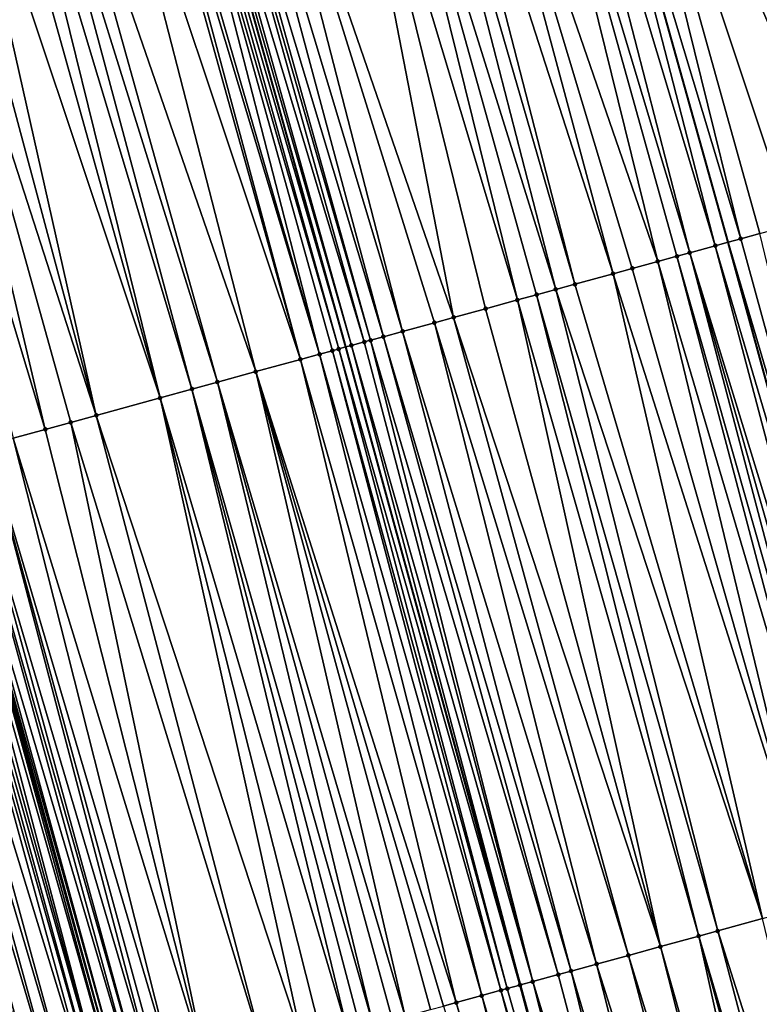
# Model space of a CAD drawing. Header units: feet. Extents: x 2004186 to 2014793, y 836912 to 864902.
# Tile 373 of 974: x 2010520 to 2010543, y 847443 to 847473. Entities that reach past the tile are written whole.
import ezdxf

# ---------------------------------------------------------------- set-up
doc = ezdxf.new("R2010")
doc.units = ezdxf.units.FT
doc.header["$LTSCALE"] = 100
doc.header["$MEASUREMENT"] = 0
for name, color, linetype, lineweight in [('EP_Travel Lane', 5, 'Continuous', 40), ('GPL_Skip Line', 2, 'Continuous', 40), ('Road Shots', 4, 'Continuous', 200), ('Road X-Section', 30, 'Continuous', 13)]:
    doc.layers.add(name, color=color, linetype=linetype, lineweight=lineweight)
doc.layers.add('I-77 SB_MM21-27-Surface-TIN', color=7, linetype='Continuous')

msp = doc.modelspace()

# ---------------------------------------------------------------- linework, layer by layer
at = {"layer": 'EP_Travel Lane'}
msp.add_polyline3d([(2010568.141492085, 847266.8691364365, 433.6038975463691), (2010563.413541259, 847286.3022786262, 433.5727281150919), (2010558.685612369, 847305.7353306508, 433.5069775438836), (2010554.002863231, 847324.7645662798, 433.4408339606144), (2010549.033226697, 847344.1371373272, 433.3474596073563), (2010544.063586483, 847363.509722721, 433.2582551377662), (2010539.093930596, 847382.8823692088, 433.1867771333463), (2010534.134014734, 847401.9002741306, 433.1477865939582), (2010528.846882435, 847421.1886274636, 433.0713709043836), (2010523.559723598, 847440.4770776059, 433.026750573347), (2010518.272568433, 847459.765514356, 432.9778268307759), (2010512.997458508, 847478.6893602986, 432.90420897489), (2010507.435223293, 847497.9001719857, 432.8249358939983), (2010501.872985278, 847517.1109933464, 432.7483887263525), (2010496.310744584, 847536.3218239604, 432.6745083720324)], dxfattribs=at)
at = {"layer": 'GPL_Skip Line'}
for points in [[(2010596.746246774, 847253.2076785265, 434.5645376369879), (2010592.049026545, 847272.648150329, 434.498719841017), (2010587.351797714, 847292.0886577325, 434.4466148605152), (2010582.654565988, 847311.5291771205, 434.3991260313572), (2010577.889383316, 847330.9526355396, 434.3357443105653), (2010572.876274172, 847350.313974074, 434.2487955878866), (2010567.863155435, 847369.6753496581, 434.1726220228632), (2010562.850011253, 847389.0368235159, 434.1250293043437), (2010557.764593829, 847408.3789562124, 434.0537638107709), (2010552.478721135, 847427.6676496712, 433.9758001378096), (2010547.192828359, 847446.9564164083, 433.9219558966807), (2010541.906942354, 847466.2451584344, 433.8599779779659), (2010536.53558436, 847485.5097937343, 433.7948865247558), (2010530.971944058, 847504.7202414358, 433.7267664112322), (2010525.4082939, 847523.9307231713, 433.6682218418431), (2010519.844656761, 847543.1411599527, 433.5970293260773)], [(2010585.139193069, 847250.4019683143, 434.1257069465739), (2010580.421065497, 847269.8374178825, 434.0705909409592), (2010575.702936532, 847289.2728731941, 434.0176316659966), (2010570.984810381, 847308.708316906, 433.9602819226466), (2010566.251671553, 847327.9377540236, 433.899035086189), (2010561.243294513, 847347.3003023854, 433.8078818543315), (2010556.234896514, 847366.6629317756, 433.7402924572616), (2010551.226490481, 847386.0255922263, 433.6817206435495), (2010546.192431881, 847405.2063266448, 433.626736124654), (2010540.91473325, 847424.4972799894, 433.5548544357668), (2010535.63701783, 847443.7882947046, 433.503136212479), (2010530.359326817, 847463.0792202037, 433.42210741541), (2010525.035118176, 847482.1773576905, 433.3471956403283), (2010519.452579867, 847501.382302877, 433.2714515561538), (2010513.870022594, 847520.5873133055, 433.2140708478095), (2010508.28748053, 847539.7922714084, 433.141995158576)]]:
    msp.add_polyline3d(points, dxfattribs=at)
at = {"layer": 'I-77 SB_MM21-27-Surface-TIN', "color": 128, "linetype": 'ByBlock', "lineweight": -2}
for points in [[(2010542.874815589, 847487.3466792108, 434.0406824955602), (2010541.338030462, 847486.9013798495, 433.9828424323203), (2010547.500518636, 847467.7787505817, 434.0830953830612)], [(2010541.338030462, 847486.9013798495, 433.9828424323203), (2010537.496079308, 847485.7880911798, 433.8269132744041), (2010545.571701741, 847467.2499165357, 434.0031408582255)], [(2010541.338030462, 847486.9013798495, 433.9828424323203), (2010545.571701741, 847467.2499165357, 434.0031408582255), (2010547.500518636, 847467.7787505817, 434.0830953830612)], [(2010537.496079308, 847485.7880911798, 433.8269132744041), (2010536.53558436, 847485.5097937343, 433.7948865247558), (2010542.292707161, 847466.3509200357, 433.8742547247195)], [(2010537.496079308, 847485.7880911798, 433.8269132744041), (2010543.835764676, 847466.7739726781, 433.9334146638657), (2010545.571701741, 847467.2499165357, 434.0031408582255)], [(2010537.496079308, 847485.7880911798, 433.8269132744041), (2010542.871352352, 847466.5095698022, 433.8980938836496), (2010543.835764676, 847466.7739726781, 433.9334146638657)], [(2010537.496079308, 847485.7880911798, 433.8269132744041), (2010542.292707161, 847466.3509200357, 433.8742547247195), (2010542.871352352, 847466.5095698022, 433.8980938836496)], [(2010535.767193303, 847485.287138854, 433.764503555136), (2010534.998801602, 847485.0644861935, 433.7347451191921), (2010540.749639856, 847465.9279031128, 433.8268518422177)], [(2010535.767193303, 847485.287138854, 433.764503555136), (2010541.521177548, 847466.139396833, 433.8457012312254), (2010536.53558436, 847485.5097937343, 433.7948865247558)], [(2010535.767193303, 847485.287138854, 433.764503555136), (2010540.749639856, 847465.9279031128, 433.8268518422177), (2010541.521177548, 847466.139396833, 433.8457012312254)], [(2010541.521177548, 847466.139396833, 433.8457012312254), (2010541.906942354, 847466.2451584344, 433.8599779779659), (2010536.53558436, 847485.5097937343, 433.7948865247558)], [(2010542.292707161, 847466.3509200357, 433.8742547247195), (2010536.53558436, 847485.5097937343, 433.7948865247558), (2010541.906942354, 847466.2451584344, 433.8599779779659)], [(2010534.998801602, 847485.0644861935, 433.7347451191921), (2010533.269933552, 847484.5634718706, 433.6548924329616), (2010539.785238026, 847465.663461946, 433.7789276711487)], [(2010534.998801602, 847485.0644861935, 433.7347451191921), (2010540.363876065, 847465.8221378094, 433.8113565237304), (2010540.749639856, 847465.9279031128, 433.8268518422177)], [(2010534.998801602, 847485.0644861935, 433.7347451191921), (2010539.785238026, 847465.663461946, 433.7789276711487), (2010540.363876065, 847465.8221378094, 433.8113565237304)], [(2010533.269933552, 847484.5634718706, 433.6548924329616), (2010532.309445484, 847484.2851506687, 433.6161818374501), (2010538.435067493, 847465.2932733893, 433.7214043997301)], [(2010533.269933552, 847484.5634718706, 433.6548924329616), (2010539.013714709, 847465.4519157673, 433.742811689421), (2010539.785238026, 847465.663461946, 433.7789276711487)], [(2010533.269933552, 847484.5634718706, 433.6548924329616), (2010538.435067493, 847465.2932733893, 433.7214043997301), (2010539.013714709, 847465.4519157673, 433.742811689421)], [(2010531.733151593, 847484.1181615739, 433.5939757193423), (2010530.772651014, 847483.839883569, 433.5674186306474), (2010536.699127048, 847464.8173418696, 433.6557392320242)], [(2010532.309445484, 847484.2851506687, 433.6161818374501), (2010531.733151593, 847484.1181615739, 433.5939757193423), (2010537.277774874, 847464.9759820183, 433.6764126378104)], [(2010531.733151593, 847484.1181615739, 433.5939757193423), (2010536.699127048, 847464.8173418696, 433.6557392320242), (2010537.277774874, 847464.9759820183, 433.6764126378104)], [(2010532.309445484, 847484.2851506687, 433.6161818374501), (2010537.277774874, 847464.9759820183, 433.6764126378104), (2010538.435067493, 847465.2932733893, 433.7214043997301)], [(2010530.772651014, 847483.839883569, 433.5674186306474), (2010529.812163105, 847483.5615618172, 433.5285532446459), (2010535.541827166, 847464.5000770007, 433.6194705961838)], [(2010530.772651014, 847483.839883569, 433.5674186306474), (2010536.120476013, 847464.6587134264, 433.6389186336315), (2010536.699127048, 847464.8173418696, 433.6557392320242)], [(2010530.772651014, 847483.839883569, 433.5674186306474), (2010535.541827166, 847464.5000770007, 433.6194705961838), (2010536.120476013, 847464.6587134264, 433.6389186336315)], [(2010529.812163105, 847483.5615618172, 433.5285532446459), (2010527.122789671, 847482.7822860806, 433.4268113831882), (2010533.613002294, 847463.9712720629, 433.5490969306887)], [(2010529.812163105, 847483.5615618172, 433.5285532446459), (2010534.577417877, 847464.2356630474, 433.5805037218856), (2010535.541827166, 847464.5000770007, 433.6194705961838)], [(2010529.812163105, 847483.5615618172, 433.5285532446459), (2010533.613002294, 847463.9712720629, 433.5490969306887), (2010534.577417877, 847464.2356630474, 433.5805037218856)], [(2010527.122789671, 847482.7822860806, 433.4268113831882), (2010526.354390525, 847482.5596591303, 433.4042866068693), (2010532.069942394, 847463.5482281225, 433.4928013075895)], [(2010527.122789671, 847482.7822860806, 433.4268113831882), (2010533.03435693, 847463.8126229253, 433.5254648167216), (2010533.613002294, 847463.9712720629, 433.5490969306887)], [(2010527.122789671, 847482.7822860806, 433.4268113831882), (2010532.069942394, 847463.5482281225, 433.4928013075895), (2010533.03435693, 847463.8126229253, 433.5254648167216)], [(2010525.585993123, 847482.3370261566, 433.3800671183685), (2010525.201805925, 847482.2256699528, 433.356782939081), (2010530.912641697, 847463.2309662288, 433.4575119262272)], [(2010525.77809013, 847482.3926924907, 433.388398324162), (2010525.585993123, 847482.3370261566, 433.3800671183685), (2010531.105522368, 847463.2838533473, 433.4667297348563)], [(2010525.585993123, 847482.3370261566, 433.3800671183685), (2010530.912641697, 847463.2309662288, 433.4575119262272), (2010531.105522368, 847463.2838533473, 433.4667297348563)], [(2010526.354390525, 847482.5596591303, 433.4042866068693), (2010525.77809013, 847482.3926924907, 433.388398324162), (2010531.491289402, 847463.3896068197, 433.4783309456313)], [(2010525.77809013, 847482.3926924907, 433.388398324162), (2010531.105522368, 847463.2838533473, 433.4667297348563), (2010531.491289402, 847463.3896068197, 433.4783309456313)], [(2010526.354390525, 847482.5596591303, 433.4042866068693), (2010531.491289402, 847463.3896068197, 433.4783309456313), (2010532.069942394, 847463.5482281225, 433.4928013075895)], [(2010524.625518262, 847482.058659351, 433.3285258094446), (2010524.049206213, 847481.8917329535, 433.3239596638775), (2010529.562474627, 847462.8607650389, 433.3958304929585)], [(2010524.817617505, 847482.1143179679, 433.3346857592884), (2010524.625518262, 847482.058659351, 433.3285258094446), (2010530.141129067, 847463.0193810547, 433.4085606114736)], [(2010524.625518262, 847482.058659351, 433.3285258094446), (2010529.948247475, 847462.9664972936, 433.4004478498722), (2010530.141129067, 847463.0193810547, 433.4085606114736)], [(2010524.625518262, 847482.058659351, 433.3285258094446), (2010529.562474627, 847462.8607650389, 433.3958304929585), (2010529.948247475, 847462.9664972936, 433.4004478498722)], [(2010524.817617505, 847482.1143179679, 433.3346857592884), (2010530.359326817, 847463.0792202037, 433.42210741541), (2010525.035118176, 847482.1773576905, 433.3471956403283)], [(2010524.817617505, 847482.1143179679, 433.3346857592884), (2010530.141129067, 847463.0193810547, 433.4085606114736), (2010530.359326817, 847463.0792202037, 433.42210741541)], [(2010525.201805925, 847482.2256699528, 433.356782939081), (2010525.035118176, 847482.1773576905, 433.3471956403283), (2010530.52688582, 847463.1251720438, 433.4325103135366)], [(2010530.52688582, 847463.1251720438, 433.4325103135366), (2010525.035118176, 847482.1773576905, 433.3471956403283), (2010530.359326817, 847463.0792202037, 433.42210741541)], [(2010525.201805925, 847482.2256699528, 433.356782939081), (2010530.52688582, 847463.1251720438, 433.4325103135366), (2010530.912641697, 847463.2309662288, 433.4575119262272)], [(2010523.665007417, 847481.780416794, 433.3119420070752), (2010522.704523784, 847481.5020802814, 433.2689236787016), (2010528.983817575, 847462.7021585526, 433.3862369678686)], [(2010523.857105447, 847481.8360795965, 433.3192796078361), (2010523.665007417, 847481.780416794, 433.3119420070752), (2010528.983817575, 847462.7021585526, 433.3862369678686)], [(2010524.049206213, 847481.8917329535, 433.3239596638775), (2010523.857105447, 847481.8360795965, 433.3192796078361), (2010529.562474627, 847462.8607650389, 433.3958304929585)], [(2010523.857105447, 847481.8360795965, 433.3192796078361), (2010528.983817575, 847462.7021585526, 433.3862369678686), (2010529.562474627, 847462.8607650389, 433.3958304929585)], [(2010522.704523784, 847481.5020802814, 433.2689236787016), (2010521.167732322, 847481.056802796, 433.217238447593), (2010527.633636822, 847462.3320072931, 433.3409900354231)], [(2010522.704523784, 847481.5020802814, 433.2689236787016), (2010527.633636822, 847462.3320072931, 433.3409900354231), (2010528.983817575, 847462.7021585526, 433.3862369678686)], [(2010520.591441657, 847480.8898025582, 433.191897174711), (2010520.015149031, 847480.7228090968, 433.1684625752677), (2010525.704816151, 847461.8031870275, 433.265571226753)], [(2010521.167732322, 847481.056802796, 433.217238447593), (2010520.591441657, 847480.8898025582, 433.191897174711), (2010526.476342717, 847462.0147213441, 433.2977829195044)], [(2010520.591441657, 847480.8898025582, 433.191897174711), (2010525.704816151, 847461.8031870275, 433.265571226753), (2010526.476342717, 847462.0147213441, 433.2977829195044)], [(2010521.167732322, 847481.056802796, 433.217238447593), (2010526.476342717, 847462.0147213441, 433.2977829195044), (2010527.633636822, 847462.3320072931, 433.3409900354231)], [(2010519.43885118, 847480.555833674, 433.1501031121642), (2010518.478356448, 847480.2775354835, 433.1178667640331), (2010524.740406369, 847461.5387748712, 433.2271958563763)], [(2010520.015149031, 847480.7228090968, 433.1684625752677), (2010519.43885118, 847480.555833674, 433.1501031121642), (2010524.740406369, 847461.5387748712, 433.2271958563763)], [(2010520.015149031, 847480.7228090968, 433.1684625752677), (2010524.740406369, 847461.5387748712, 433.2271958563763), (2010525.704816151, 847461.8031870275, 433.265571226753)], [(2010518.478356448, 847480.2775354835, 433.1178667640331), (2010517.709966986, 847480.0548750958, 433.0859342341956), (2010522.811571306, 847461.0100071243, 433.1690635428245)], [(2010518.478356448, 847480.2775354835, 433.1178667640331), (2010522.811571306, 847461.0100071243, 433.1690635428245), (2010524.740406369, 847461.5387748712, 433.2271958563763)], [(2010517.709966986, 847480.0548750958, 433.0859342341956), (2010516.749471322, 847479.7765801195, 433.0546022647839), (2010522.811571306, 847461.0100071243, 433.1690635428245)], [(2010516.749471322, 847479.7765801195, 433.0546022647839), (2010515.596881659, 847479.4426084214, 433.0120164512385), (2010521.268515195, 847460.5869493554, 433.1082162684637)], [(2010516.749471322, 847479.7765801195, 433.0546022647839), (2010522.040042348, 847460.7984815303, 433.1397229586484), (2010522.811571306, 847461.0100071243, 433.1690635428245)], [(2010516.749471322, 847479.7765801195, 433.0546022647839), (2010521.268515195, 847460.5869493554, 433.1082162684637), (2010522.040042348, 847460.7984815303, 433.1397229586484)], [(2010515.596881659, 847479.4426084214, 433.0120164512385), (2010520.304105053, 847460.3225385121, 433.0702730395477), (2010521.268515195, 847460.5869493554, 433.1082162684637)], [(2010541.521177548, 847466.139396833, 433.8457012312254), (2010547.192828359, 847446.9564164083, 433.9219558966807), (2010541.906942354, 847466.2451584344, 433.8599779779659)], [(2010542.292707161, 847466.3509200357, 433.8742547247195), (2010541.906942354, 847466.2451584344, 433.8599779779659), (2010547.57859572, 847447.0621686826, 433.9331631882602)], [(2010547.57859572, 847447.0621686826, 433.9331631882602), (2010541.906942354, 847466.2451584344, 433.8599779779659), (2010547.192828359, 847446.9564164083, 433.9219558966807)], [(2010542.871352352, 847466.5095698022, 433.8980938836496), (2010542.292707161, 847466.3509200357, 433.8742547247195), (2010547.57859572, 847447.0621686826, 433.9331631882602)], [(2010540.749639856, 847465.9279031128, 433.8268518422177), (2010540.363876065, 847465.8221378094, 433.8113565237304), (2010545.842646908, 847446.5862676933, 433.8775444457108)], [(2010541.521177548, 847466.139396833, 433.8457012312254), (2010540.749639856, 847465.9279031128, 433.8268518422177), (2010546.614169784, 847446.7978154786, 433.9141904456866)], [(2010540.749639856, 847465.9279031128, 433.8268518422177), (2010546.22840666, 847446.6920477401, 433.8978930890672), (2010546.614169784, 847446.7978154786, 433.9141904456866)], [(2010540.749639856, 847465.9279031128, 433.8268518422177), (2010545.842646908, 847446.5862676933, 433.8775444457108), (2010546.22840666, 847446.6920477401, 433.8978930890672)], [(2010541.521177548, 847466.139396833, 433.8457012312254), (2010546.614169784, 847446.7978154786, 433.9141904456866), (2010547.192828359, 847446.9564164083, 433.9219558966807)], [(2010539.785238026, 847465.663461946, 433.7789276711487), (2010539.013714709, 847465.4519157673, 433.742811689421), (2010544.492477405, 847446.2160753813, 433.8187831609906)], [(2010540.363876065, 847465.8221378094, 433.8113565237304), (2010539.785238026, 847465.663461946, 433.7789276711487), (2010545.45688433, 847446.4804979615, 433.8605910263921)], [(2010539.785238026, 847465.663461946, 433.7789276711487), (2010544.492477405, 847446.2160753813, 433.8187831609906), (2010545.45688433, 847446.4804979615, 433.8605910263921)], [(2010540.363876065, 847465.8221378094, 433.8113565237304), (2010545.45688433, 847446.4804979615, 433.8605910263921), (2010545.842646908, 847446.5862676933, 433.8775444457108)], [(2010539.013714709, 847465.4519157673, 433.742811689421), (2010538.435067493, 847465.2932733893, 433.7214043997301), (2010544.492477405, 847446.2160753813, 433.8187831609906)], [(2010538.435067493, 847465.2932733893, 433.7214043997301), (2010537.277774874, 847464.9759820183, 433.6764126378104), (2010542.949421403, 847445.7930172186, 433.7578039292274)], [(2010538.435067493, 847465.2932733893, 433.7214043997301), (2010542.949421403, 847445.7930172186, 433.7578039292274), (2010544.492477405, 847446.2160753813, 433.8187831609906)], [(2010536.699127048, 847464.8173418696, 433.6557392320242), (2010536.120476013, 847464.6587134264, 433.6389186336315), (2010541.599239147, 847445.4228714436, 433.7143602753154)], [(2010537.277774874, 847464.9759820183, 433.6764126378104), (2010536.699127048, 847464.8173418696, 433.6557392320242), (2010542.949421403, 847445.7930172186, 433.7578039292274)], [(2010536.699127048, 847464.8173418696, 433.6557392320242), (2010541.599239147, 847445.4228714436, 433.7143602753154), (2010542.949421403, 847445.7930172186, 433.7578039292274)], [(2010535.541827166, 847464.5000770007, 433.6194705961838), (2010534.577417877, 847464.2356630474, 433.5805037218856), (2010539.863300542, 847444.9469332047, 433.6464808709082)], [(2010536.120476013, 847464.6587134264, 433.6389186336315), (2010535.541827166, 847464.5000770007, 433.6194705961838), (2010541.020594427, 847445.2642199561, 433.6899538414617)], [(2010535.541827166, 847464.5000770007, 433.6194705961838), (2010539.863300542, 847444.9469332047, 433.6464808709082), (2010541.020594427, 847445.2642199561, 433.6899538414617)], [(2010536.120476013, 847464.6587134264, 433.6389186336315), (2010541.020594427, 847445.2642199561, 433.6899538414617), (2010541.599239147, 847445.4228714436, 433.7143602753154)], [(2010534.577417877, 847464.2356630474, 433.5805037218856), (2010533.613002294, 847463.9712720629, 433.5490969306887), (2010539.863300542, 847444.9469332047, 433.6464808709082)], [(2010533.613002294, 847463.9712720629, 433.5490969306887), (2010533.03435693, 847463.8126229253, 433.5254648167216), (2010538.898888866, 847444.6825279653, 433.6103807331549)], [(2010533.613002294, 847463.9712720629, 433.5490969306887), (2010538.898888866, 847444.6825279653, 433.6103807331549), (2010539.863300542, 847444.9469332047, 433.6464808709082)], [(2010532.069942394, 847463.5482281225, 433.4928013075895), (2010531.491289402, 847463.3896068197, 433.4783309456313), (2010537.162946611, 847444.2066030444, 433.5468849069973)], [(2010533.03435693, 847463.8126229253, 433.5254648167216), (2010532.069942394, 847463.5482281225, 433.4928013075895), (2010537.934472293, 847444.4181405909, 433.5801608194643)], [(2010532.069942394, 847463.5482281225, 433.4928013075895), (2010537.162946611, 847444.2066030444, 433.5468849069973), (2010537.934472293, 847444.4181405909, 433.5801608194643)], [(2010533.03435693, 847463.8126229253, 433.5254648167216), (2010537.934472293, 847444.4181405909, 433.5801608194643), (2010538.898888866, 847444.6825279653, 433.6103807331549)], [(2010531.105522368, 847463.2838533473, 433.4667297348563), (2010530.912641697, 847463.2309662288, 433.4575119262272), (2010536.005642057, 847443.8893552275, 433.5162271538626)], [(2010531.491289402, 847463.3896068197, 433.4783309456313), (2010531.105522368, 847463.2838533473, 433.4667297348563), (2010536.777180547, 847444.1008460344, 433.5341188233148)], [(2010531.105522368, 847463.2838533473, 433.4667297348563), (2010536.005642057, 847443.8893552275, 433.5162271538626), (2010536.777180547, 847444.1008460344, 433.5341188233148)], [(2010531.491289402, 847463.3896068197, 433.4783309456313), (2010536.777180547, 847444.1008460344, 433.5341188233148), (2010537.162946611, 847444.2066030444, 433.5468849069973)], [(2010529.948247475, 847462.9664972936, 433.4004478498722), (2010529.562474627, 847462.8607650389, 433.3958304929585), (2010535.041236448, 847443.6249278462, 433.4728391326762)], [(2010530.141129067, 847463.0193810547, 433.4085606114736), (2010529.948247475, 847462.9664972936, 433.4004478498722), (2010535.234118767, 847443.6778089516, 433.4800780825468)], [(2010529.948247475, 847462.9664972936, 433.4004478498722), (2010535.041236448, 847443.6249278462, 433.4728391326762), (2010535.234118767, 847443.6778089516, 433.4800780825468)], [(2010530.141129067, 847463.0193810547, 433.4085606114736), (2010535.61987677, 847443.7835953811, 433.502527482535), (2010530.359326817, 847463.0792202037, 433.42210741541)], [(2010530.141129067, 847463.0193810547, 433.4085606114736), (2010535.234118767, 847443.6778089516, 433.4800780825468), (2010535.61987677, 847443.7835953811, 433.502527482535)], [(2010530.52688582, 847463.1251720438, 433.4325103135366), (2010530.359326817, 847463.0792202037, 433.42210741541), (2010535.63701783, 847443.7882947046, 433.503136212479)], [(2010535.61987677, 847443.7835953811, 433.502527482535), (2010535.63701783, 847443.7882947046, 433.503136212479), (2010530.359326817, 847463.0792202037, 433.42210741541)], [(2010530.912641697, 847463.2309662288, 433.4575119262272), (2010530.52688582, 847463.1251720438, 433.4325103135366), (2010536.005642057, 847443.8893552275, 433.5162271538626)], [(2010530.52688582, 847463.1251720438, 433.4325103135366), (2010535.63701783, 847443.7882947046, 433.503136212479), (2010536.005642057, 847443.8893552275, 433.5162271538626)], [(2010528.983817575, 847462.7021585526, 433.3862369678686), (2010527.633636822, 847462.3320072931, 433.3409900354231), (2010533.691039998, 847443.2548338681, 433.4464441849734)], [(2010529.562474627, 847462.8607650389, 433.3958304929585), (2010528.983817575, 847462.7021585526, 433.3862369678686), (2010534.462582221, 847443.4663110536, 433.4598524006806)], [(2010528.983817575, 847462.7021585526, 433.3862369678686), (2010533.691039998, 847443.2548338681, 433.4464441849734), (2010534.462582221, 847443.4663110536, 433.4598524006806)], [(2010529.562474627, 847462.8607650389, 433.3958304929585), (2010534.462582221, 847443.4663110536, 433.4598524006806), (2010535.041236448, 847443.6249278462, 433.4728391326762)], [(2010527.633636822, 847462.3320072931, 433.3409900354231), (2010526.476342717, 847462.0147213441, 433.2977829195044), (2010532.147985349, 847442.8317707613, 433.38383769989)], [(2010527.633636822, 847462.3320072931, 433.3409900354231), (2010533.305272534, 847443.1490819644, 433.4353588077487), (2010533.691039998, 847443.2548338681, 433.4464441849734)], [(2010527.633636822, 847462.3320072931, 433.3409900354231), (2010532.919511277, 847443.0433074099, 433.4168179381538), (2010533.305272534, 847443.1490819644, 433.4353588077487)], [(2010527.633636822, 847462.3320072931, 433.3409900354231), (2010532.147985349, 847442.8317707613, 433.38383769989), (2010532.919511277, 847443.0433074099, 433.4168179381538)], [(2010525.704816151, 847461.8031870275, 433.265571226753), (2010524.740406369, 847461.5387748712, 433.2271958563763), (2010530.412054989, 847442.3558024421, 433.3060574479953)], [(2010526.476342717, 847462.0147213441, 433.2977829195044), (2010525.704816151, 847461.8031870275, 433.265571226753), (2010531.1835828, 847442.5673322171, 433.3367753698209)], [(2010525.704816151, 847461.8031870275, 433.265571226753), (2010530.797820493, 847442.4615614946, 433.3194958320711), (2010531.1835828, 847442.5673322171, 433.3367753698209)], [(2010525.704816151, 847461.8031870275, 433.265571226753), (2010530.412054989, 847442.3558024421, 433.3060574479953), (2010530.797820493, 847442.4615614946, 433.3194958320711)], [(2010526.476342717, 847462.0147213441, 433.2977829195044), (2010531.762223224, 847442.7259993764, 433.3663400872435), (2010532.147985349, 847442.8317707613, 433.38383769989)], [(2010526.476342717, 847462.0147213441, 433.2977829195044), (2010531.1835828, 847442.5673322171, 433.3367753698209), (2010531.762223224, 847442.7259993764, 433.3663400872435)], [(2010524.740406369, 847461.5387748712, 433.2271958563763), (2010522.811571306, 847461.0100071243, 433.1690635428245), (2010529.061867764, 847441.9856747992, 433.2685818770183)], [(2010524.740406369, 847461.5387748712, 433.2271958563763), (2010529.640517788, 847442.1443069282, 433.2866164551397), (2010530.412054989, 847442.3558024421, 433.3060574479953)], [(2010524.740406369, 847461.5387748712, 433.2271958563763), (2010529.061867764, 847441.9856747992, 433.2685818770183), (2010529.640517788, 847442.1443069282, 433.2866164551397)], [(2010522.811571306, 847461.0100071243, 433.1690635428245), (2010522.040042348, 847460.7984815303, 433.1397229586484), (2010527.904573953, 847441.668387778, 433.2250201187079)], [(2010522.811571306, 847461.0100071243, 433.1690635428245), (2010527.904573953, 847441.668387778, 433.2250201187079), (2010529.061867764, 847441.9856747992, 433.2685818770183)], [(2010521.268515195, 847460.5869493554, 433.1082162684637), (2010520.304105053, 847460.3225385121, 433.0702730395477), (2010526.168629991, 847441.1924690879, 433.1635751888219)], [(2010522.040042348, 847460.7984815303, 433.1397229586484), (2010521.268515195, 847460.5869493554, 433.1082162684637), (2010526.168629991, 847441.1924690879, 433.1635751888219)], [(2010522.040042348, 847460.7984815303, 433.1397229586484), (2010526.168629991, 847441.1924690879, 433.1635751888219), (2010527.904573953, 847441.668387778, 433.2250201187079)], [(2010520.304105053, 847460.3225385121, 433.0702730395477), (2010519.532569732, 847460.1110361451, 433.0485775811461), (2010525.204223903, 847440.9280434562, 433.1207629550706)], [(2010520.304105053, 847460.3225385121, 433.0702730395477), (2010525.204223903, 847440.9280434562, 433.1207629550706), (2010526.168629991, 847441.1924690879, 433.1635751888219)], [(2010519.532569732, 847460.1110361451, 433.0485775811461), (2010518.953922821, 847459.9523926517, 433.0268032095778), (2010524.625577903, 847440.769396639, 433.0978937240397)], [(2010519.532569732, 847460.1110361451, 433.0485775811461), (2010524.818458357, 847440.8222845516, 433.1073732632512), (2010525.204223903, 847440.9280434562, 433.1207629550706)], [(2010519.532569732, 847460.1110361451, 433.0485775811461), (2010524.625577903, 847440.769396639, 433.0978937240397), (2010524.818458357, 847440.8222845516, 433.1073732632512)], [(2010517.989533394, 847459.6879062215, 432.963980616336), (2010517.7966476, 847459.635037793, 432.960914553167), (2010523.08252979, 847440.3463096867, 433.0274384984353)], [(2010518.182415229, 847459.7407890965, 432.9718017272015), (2010517.989533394, 847459.6879062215, 432.963980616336), (2010523.468310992, 847440.4520114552, 433.0220219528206)], [(2010517.989533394, 847459.6879062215, 432.963980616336), (2010523.08252979, 847440.3463096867, 433.0274384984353), (2010523.468310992, 847440.4520114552, 433.0220219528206)], [(2010518.182415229, 847459.7407890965, 432.9718017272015), (2010523.559723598, 847440.4770776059, 433.026750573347), (2010518.272568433, 847459.765514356, 432.9778268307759)], [(2010518.182415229, 847459.7407890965, 432.9718017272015), (2010523.468310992, 847440.4520114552, 433.0220219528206), (2010523.559723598, 847440.4770776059, 433.026750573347)], [(2010518.375292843, 847459.7936873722, 432.9846920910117), (2010518.272568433, 847459.765514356, 432.9778268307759), (2010523.661191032, 847440.5049008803, 433.031999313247)], [(2010523.661191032, 847440.5049008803, 433.031999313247), (2010518.272568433, 847459.765514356, 432.9778268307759), (2010523.559723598, 847440.4770776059, 433.026750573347)], [(2010518.761044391, 847459.8994973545, 433.0148933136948), (2010518.375292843, 847459.7936873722, 432.9846920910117), (2010524.046942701, 847440.6107104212, 433.0620558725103)], [(2010518.375292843, 847459.7936873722, 432.9846920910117), (2010523.661191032, 847440.5049008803, 433.031999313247), (2010524.046942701, 847440.6107104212, 433.0620558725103)], [(2010518.953922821, 847459.9523926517, 433.0268032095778), (2010518.761044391, 847459.8994973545, 433.0148933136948), (2010524.239819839, 847440.6636104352, 433.0755185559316)], [(2010518.761044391, 847459.8994973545, 433.0148933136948), (2010524.046942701, 847440.6107104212, 433.0620558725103), (2010524.239819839, 847440.6636104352, 433.0755185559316)], [(2010518.953922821, 847459.9523926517, 433.0268032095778), (2010524.239819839, 847440.6636104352, 433.0755185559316), (2010524.625577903, 847440.769396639, 433.0978937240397)], [(2010516.832251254, 847459.3705766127, 432.9064030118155), (2010516.446492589, 847459.2647926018, 432.8847502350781), (2010522.118131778, 847440.081854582, 432.9749252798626)], [(2010517.410884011, 847459.529271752, 432.9451765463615), (2010516.832251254, 847459.3705766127, 432.9064030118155), (2010522.696764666, 847440.2405492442, 433.0135426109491)], [(2010516.832251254, 847459.3705766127, 432.9064030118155), (2010522.118131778, 847440.081854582, 432.9749252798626), (2010522.696764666, 847440.2405492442, 433.0135426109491)], [(2010517.60376396, 847459.5821615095, 432.9552630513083), (2010517.410884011, 847459.529271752, 432.9451765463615), (2010522.88964341, 847440.2934433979, 433.0250763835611)], [(2010517.410884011, 847459.529271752, 432.9451765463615), (2010522.696764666, 847440.2405492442, 433.0135426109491), (2010522.88964341, 847440.2934433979, 433.0250763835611)], [(2010517.7966476, 847459.635037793, 432.960914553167), (2010517.60376396, 847459.5821615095, 432.9552630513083), (2010523.08252979, 847440.3463096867, 433.0274384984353)], [(2010517.60376396, 847459.5821615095, 432.9552630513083), (2010522.88964341, 847440.2934433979, 433.0250763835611), (2010523.08252979, 847440.3463096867, 433.0274384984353)], [(2010516.060728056, 847459.1590300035, 432.870145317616), (2010515.67496335, 847459.0532680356, 432.8557479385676), (2010521.153725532, 847439.8174295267, 432.9323027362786)], [(2010516.446492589, 847459.2647926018, 432.8847502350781), (2010516.060728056, 847459.1590300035, 432.870145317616), (2010521.732371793, 847439.9760753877, 432.9548572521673)], [(2010516.060728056, 847459.1590300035, 432.870145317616), (2010521.153725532, 847439.8174295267, 432.9323027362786), (2010521.732371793, 847439.9760753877, 432.9548572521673)], [(2010516.446492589, 847459.2647926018, 432.8847502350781), (2010521.732371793, 847439.9760753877, 432.9548572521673), (2010522.118131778, 847440.081854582, 432.9749252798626)], [(2010515.67496335, 847459.0532680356, 432.8557479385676), (2010515.096324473, 847458.8945952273, 432.8243245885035), (2010520.767966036, 847439.7116485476, 432.9116472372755)], [(2010515.096324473, 847458.8945952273, 432.8243245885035), (2010519.610686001, 847439.3943112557, 432.8515390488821), (2010520.767966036, 847439.7116485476, 432.9116472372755)], [(2010515.67496335, 847459.0532680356, 432.8557479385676), (2010520.767966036, 847439.7116485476, 432.9116472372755), (2010521.153725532, 847439.8174295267, 432.9323027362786)], [(2010542.949421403, 847445.7930172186, 433.7578039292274), (2010541.599239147, 847445.4228714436, 433.7143602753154), (2010547.656661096, 847426.3456295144, 433.7973018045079)], [(2010541.599239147, 847445.4228714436, 433.7143602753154), (2010541.020594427, 847445.2642199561, 433.6899538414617), (2010546.692244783, 847426.081241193, 433.7667729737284)], [(2010541.599239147, 847445.4228714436, 433.7143602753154), (2010546.692244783, 847426.081241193, 433.7667729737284), (2010547.656661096, 847426.3456295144, 433.7973018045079)], [(2010541.020594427, 847445.2642199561, 433.6899538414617), (2010539.863300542, 847444.9469332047, 433.6464808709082), (2010545.342071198, 847425.7110637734, 433.7129175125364)], [(2010541.020594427, 847445.2642199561, 433.6899538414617), (2010546.306481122, 847425.975475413, 433.7511214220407), (2010546.692244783, 847426.081241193, 433.7667729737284)], [(2010541.020594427, 847445.2642199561, 433.6899538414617), (2010545.342071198, 847425.7110637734, 433.7129175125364), (2010546.306481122, 847425.975475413, 433.7511214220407)], [(2010539.863300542, 847444.9469332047, 433.6464808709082), (2010538.898888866, 847444.6825279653, 433.6103807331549), (2010544.763421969, 847425.5524287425, 433.6939294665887)], [(2010539.863300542, 847444.9469332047, 433.6464808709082), (2010544.763421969, 847425.5524287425, 433.6939294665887), (2010545.342071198, 847425.7110637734, 433.7129175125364)], [(2010538.898888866, 847444.6825279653, 433.6103807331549), (2010537.934472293, 847444.4181405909, 433.5801608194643), (2010543.991890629, 847425.3409118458, 433.6674526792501)], [(2010538.898888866, 847444.6825279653, 433.6103807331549), (2010543.991890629, 847425.3409118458, 433.6674526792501), (2010544.763421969, 847425.5524287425, 433.6939294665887)], [(2010537.162946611, 847444.2066030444, 433.5468849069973), (2010536.777180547, 847444.1008460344, 433.5341188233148), (2010541.870175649, 847424.7592542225, 433.5991978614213)], [(2010537.934472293, 847444.4181405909, 433.5801608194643), (2010537.162946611, 847444.2066030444, 433.5468849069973), (2010542.834594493, 847425.0236333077, 433.6266865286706)], [(2010537.162946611, 847444.2066030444, 433.5468849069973), (2010541.870175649, 847424.7592542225, 433.5991978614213), (2010542.834594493, 847425.0236333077, 433.6266865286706)], [(2010537.934472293, 847444.4181405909, 433.5801608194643), (2010542.834594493, 847425.0236333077, 433.6266865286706), (2010543.991890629, 847425.3409118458, 433.6674526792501)], [(2010536.005642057, 847443.8893552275, 433.5162271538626), (2010535.63701783, 847443.7882947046, 433.503136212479), (2010540.91473325, 847424.4972799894, 433.5548544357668)], [(2010536.777180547, 847444.1008460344, 433.5341188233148), (2010536.005642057, 847443.8893552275, 433.5162271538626), (2010541.870175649, 847424.7592542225, 433.5991978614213)], [(2010536.005642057, 847443.8893552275, 433.5162271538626), (2010540.91473325, 847424.4972799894, 433.5548544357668), (2010541.48441102, 847424.6534919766, 433.5847094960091)], [(2010536.005642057, 847443.8893552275, 433.5162271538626), (2010541.48441102, 847424.6534919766, 433.5847094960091), (2010541.870175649, 847424.7592542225, 433.5991978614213)], [(2010535.041236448, 847443.6249278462, 433.4728391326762), (2010534.462582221, 847443.4663110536, 433.4598524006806), (2010540.134245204, 847424.2832862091, 433.521523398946)], [(2010535.234118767, 847443.6778089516, 433.4800780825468), (2010535.041236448, 847443.6249278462, 433.4728391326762), (2010540.712891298, 847424.4419326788, 433.5442765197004)], [(2010535.041236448, 847443.6249278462, 433.4728391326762), (2010540.134245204, 847424.2832862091, 433.521523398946), (2010540.712891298, 847424.4419326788, 433.5442765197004)], [(2010535.61987677, 847443.7835953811, 433.502527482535), (2010535.234118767, 847443.6778089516, 433.4800780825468), (2010540.712891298, 847424.4419326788, 433.5442765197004)], [(2010535.61987677, 847443.7835953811, 433.502527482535), (2010540.91473325, 847424.4972799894, 433.5548544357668), (2010535.63701783, 847443.7882947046, 433.503136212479)], [(2010535.61987677, 847443.7835953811, 433.502527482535), (2010540.712891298, 847424.4419326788, 433.5442765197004), (2010540.91473325, 847424.4972799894, 433.5548544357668)], [(2010534.462582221, 847443.4663110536, 433.4598524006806), (2010533.691039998, 847443.2548338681, 433.4464441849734), (2010539.362716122, 847424.0717610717, 433.4923342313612)], [(2010534.462582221, 847443.4663110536, 433.4598524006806), (2010539.362716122, 847424.0717610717, 433.4923342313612), (2010540.134245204, 847424.2832862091, 433.521523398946)], [(2010533.691039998, 847443.2548338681, 433.4464441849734), (2010533.305272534, 847443.1490819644, 433.4353588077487), (2010539.169835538, 847424.0188736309, 433.4830105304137)], [(2010533.691039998, 847443.2548338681, 433.4464441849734), (2010539.169835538, 847424.0188736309, 433.4830105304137), (2010539.362716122, 847424.0717610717, 433.4923342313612)]]:
    msp.add_3dface(points, dxfattribs=at)
at = {"layer": 'Road Shots', "lineweight": 100}
for p in [(2010542.292707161, 847466.3509200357, 433.8742547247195), (2010540.749639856, 847465.9279031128, 433.8268518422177), (2010541.521177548, 847466.139396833, 433.8457012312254), (2010539.785238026, 847465.663461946, 433.7789276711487), (2010540.363876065, 847465.8221378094, 433.8113565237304), (2010539.013714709, 847465.4519157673, 433.742811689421), (2010538.435067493, 847465.2932733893, 433.7214043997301), (2010536.699127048, 847464.8173418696, 433.6557392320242), (2010537.277774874, 847464.9759820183, 433.6764126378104), (2010535.541827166, 847464.5000770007, 433.6194705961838), (2010536.120476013, 847464.6587134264, 433.6389186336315), (2010534.577417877, 847464.2356630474, 433.5805037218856), (2010533.613002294, 847463.9712720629, 433.5490969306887), (2010532.069942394, 847463.5482281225, 433.4928013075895), (2010533.03435693, 847463.8126229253, 433.5254648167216), (2010531.105522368, 847463.2838533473, 433.4667297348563), (2010531.491289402, 847463.3896068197, 433.4783309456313), (2010529.948247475, 847462.9664972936, 433.4004478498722), (2010530.141129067, 847463.0193810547, 433.4085606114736), (2010530.52688582, 847463.1251720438, 433.4325103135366), (2010530.912641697, 847463.2309662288, 433.4575119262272), (2010528.983817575, 847462.7021585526, 433.3862369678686), (2010529.562474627, 847462.8607650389, 433.3958304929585), (2010527.633636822, 847462.3320072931, 433.3409900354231), (2010525.704816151, 847461.8031870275, 433.265571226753), (2010526.476342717, 847462.0147213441, 433.2977829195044), (2010524.740406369, 847461.5387748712, 433.2271958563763), (2010522.811571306, 847461.0100071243, 433.1690635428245), (2010521.268515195, 847460.5869493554, 433.1082162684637), (2010522.040042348, 847460.7984815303, 433.1397229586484), (2010541.599239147, 847445.4228714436, 433.7143602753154), (2010541.020594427, 847445.2642199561, 433.6899538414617), (2010539.863300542, 847444.9469332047, 433.6464808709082), (2010538.898888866, 847444.6825279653, 433.6103807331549), (2010537.162946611, 847444.2066030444, 433.5468849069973), (2010537.934472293, 847444.4181405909, 433.5801608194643), (2010536.005642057, 847443.8893552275, 433.5162271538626), (2010536.777180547, 847444.1008460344, 433.5341188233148), (2010535.041236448, 847443.6249278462, 433.4728391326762), (2010535.234118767, 847443.6778089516, 433.4800780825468), (2010535.61987677, 847443.7835953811, 433.502527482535), (2010534.462582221, 847443.4663110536, 433.4598524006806), (2010533.691039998, 847443.2548338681, 433.4464441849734)]:
    msp.add_point(p, dxfattribs=at)
at = {"layer": 'Road X-Section', "extrusion": (0.2642942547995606, -0.9644369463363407, 0.003150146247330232), "elevation": -285951.7158427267, "flags": 128}
msp.add_lwpolyline([(2163002.689310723, 1333.545071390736), (2163004.289310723, 1333.620666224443), (2163004.889310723, 1333.652089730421), (2163005.289310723, 1333.666487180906), (2163005.689310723, 1333.681092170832), (2163006.089310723, 1333.702745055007), (2163006.689310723, 1333.741518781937), (2163006.889310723, 1333.75160533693), (2163007.089310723, 1333.757256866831), (2163007.289310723, 1333.760322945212), (2163007.489310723, 1333.768144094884), (2163007.689310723, 1333.781034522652), (2163008.089310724, 1333.811235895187), (2163008.289310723, 1333.823145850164), (2163008.889310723, 1333.84492032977), (2163009.689310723, 1333.86661589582), (2163010.689310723, 1333.904559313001), (2163011.489310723, 1333.936066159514), (2163012.289310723, 1333.96540688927), (2163014.289310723, 1334.02353949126), (2163015.289310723, 1334.061915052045), (2163016.089310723, 1334.094126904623), (2163017.289310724, 1334.137334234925), (2163018.689310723, 1334.182581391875), (2163019.289310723, 1334.192174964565), (2163019.689310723, 1334.196792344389), (2163019.889310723, 1334.204905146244), (2163020.289310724, 1334.228854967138), (2163020.689310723, 1334.253856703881), (2163020.889310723, 1334.263074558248), (2163021.289310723, 1334.274675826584), (2163021.889310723, 1334.28914626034), (2163022.889310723, 1334.321809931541), (2163023.489310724, 1334.345442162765), (2163024.489310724, 1334.376849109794), (2163025.489310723, 1334.415816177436), (2163026.089310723, 1334.43526431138), (2163026.689310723, 1334.452084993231), (2163027.289310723, 1334.472758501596), (2163028.489310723, 1334.517750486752), (2163029.089310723, 1334.53915788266), (2163029.889310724, 1334.575274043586), (2163030.489310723, 1334.607703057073), (2163030.889310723, 1334.623198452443), (2163031.689310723, 1334.642047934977), (2163032.489310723, 1334.670601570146), (2163033.089310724, 1334.69444084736), (2163034.089310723, 1334.729761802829), (2163035.889310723, 1334.799488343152), (2163037.889310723, 1334.879443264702), (2163038.889310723, 1334.914340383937), (2163039.489310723, 1334.938897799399), (2163040.089310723, 1334.960200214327), (2163040.689310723, 1334.976838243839), (2163041.689310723, 1335.010055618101), (2163042.289310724, 1335.033391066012), (2163042.489310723, 1335.03998132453), (2163042.889310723, 1335.049232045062), (2163043.289310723, 1335.065256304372), (2163043.689310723, 1335.076142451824), (2163043.889310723, 1335.089308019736), (2163044.089310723, 1335.107508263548), (2163044.289310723, 1335.122795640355), (2163044.489310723, 1335.130988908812), (2163044.689310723, 1335.136759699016), (2163044.889310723, 1335.136900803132), (2163045.089310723, 1335.13969183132), (2163045.889310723, 1335.167544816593), (2163046.289310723, 1335.187037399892), (2163046.489310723, 1335.198311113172), (2163047.089310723, 1335.219382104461), (2163047.889310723, 1335.2417197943), (2163049.489310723, 1335.296061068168), (2163050.289310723, 1335.3245684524), (2163050.889310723, 1335.342737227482), (2163051.089310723, 1335.351063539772)], dxfattribs=at)
at = {"layer": 'Road X-Section', "extrusion": (0.2642942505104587, -0.9644369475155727, 0.003150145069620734), "elevation": -285931.7254660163, "flags": 128}
msp.add_lwpolyline([(2163001.688038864, 1333.503020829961), (2163003.488038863, 1333.584571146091), (2163004.688038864, 1333.644679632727), (2163005.088038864, 1333.665335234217), (2163005.688038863, 1333.687889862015), (2163006.088038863, 1333.707957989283), (2163006.688038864, 1333.746575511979), (2163006.888038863, 1333.758109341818), (2163007.088038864, 1333.760471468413), (2163007.488038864, 1333.755054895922), (2163007.688038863, 1333.765032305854), (2163008.088038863, 1333.795089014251), (2163008.288038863, 1333.808551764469), (2163008.688038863, 1333.830927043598), (2163008.888038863, 1333.840406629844), (2163009.288038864, 1333.8537963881), (2163010.288038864, 1333.896608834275), (2163012.088038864, 1333.958054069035), (2163013.288038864, 1334.001616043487), (2163013.888038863, 1334.019650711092), (2163014.688038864, 1334.039091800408), (2163015.088038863, 1334.052530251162), (2163015.488038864, 1334.069809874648), (2163016.088038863, 1334.099374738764), (2163016.488038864, 1334.116872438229), (2163017.288038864, 1334.149852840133), (2163017.688038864, 1334.168393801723), (2163018.088038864, 1334.17947923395), (2163018.888038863, 1334.192887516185), (2163019.488038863, 1334.205874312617), (2163019.688038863, 1334.213113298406), (2163020.088038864, 1334.235562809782), (2163020.488038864, 1334.249262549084), (2163021.288038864, 1334.26715430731), (2163021.688038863, 1334.279920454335), (2163022.488038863, 1334.313196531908), (2163023.488038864, 1334.343416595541), (2163024.488038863, 1334.379516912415), (2163025.688038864, 1334.42299009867), (2163026.288038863, 1334.447396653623), (2163027.688038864, 1334.490840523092), (2163029.288038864, 1334.551820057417), (2163030.288038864, 1334.593628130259), (2163030.688038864, 1334.610581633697), (2163031.088038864, 1334.630930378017), (2163031.488038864, 1334.6472278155), (2163032.088038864, 1334.654993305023), (2163032.488038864, 1334.666200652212), (2163033.488038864, 1334.708739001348), (2163035.088038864, 1334.762556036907), (2163035.688038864, 1334.788200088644), (2163036.288038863, 1334.815770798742), (2163038.488038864, 1334.900033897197), (2163039.688038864, 1334.941976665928), (2163041.088038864, 1334.997804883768), (2163042.488038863, 1335.048301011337), (2163043.088038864, 1335.064701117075), (2163043.488038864, 1335.078526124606), (2163043.688038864, 1335.081315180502), (2163043.888038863, 1335.088584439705), (2163044.288038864, 1335.124751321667), (2163044.488038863, 1335.133899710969), (2163044.688038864, 1335.140241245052), (2163044.888038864, 1335.143207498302), (2163045.088038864, 1335.144058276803), (2163045.888038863, 1335.168797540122), (2163046.088038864, 1335.178624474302), (2163046.488038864, 1335.205513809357), (2163047.088038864, 1335.223875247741), (2163047.888038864, 1335.244638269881), (2163051.288038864, 1335.353247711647)], dxfattribs=at)

doc.saveas('drawing.dxf')
